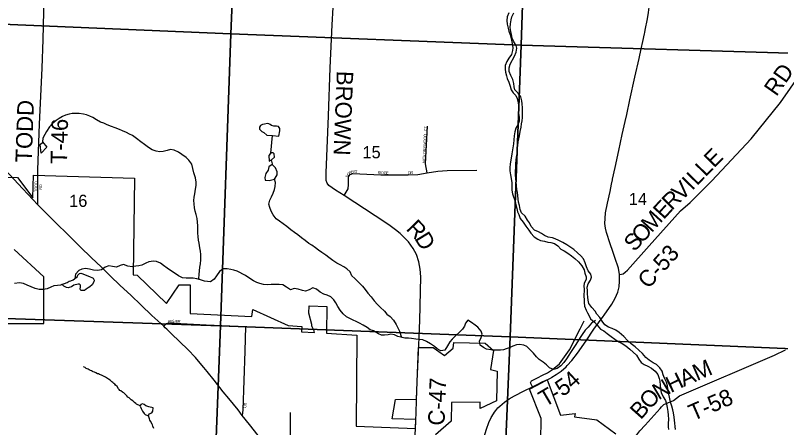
# Model space of a CAD drawing. Extents: x 1310247 to 1552180, y 377264 to 706493.
# Drawn here: x 1327714 to 1341623, y 560693 to 568191 of the extents above; entities that cross this region are included whole.
import ezdxf

# ---------------------------------------------------------------- set-up
doc = ezdxf.new("R2010")
doc.units = 0
for name, color, linetype in [('GM_X_City_Street', 7, 'Continuous'), ('GM_X_City_Street_Text', 7, 'Continuous'), ('GM_X_Corporation', 7, 'Continuous'), ('GM_X_County_Road', 7, 'Continuous'), ('GM_X_County_Road_Text', 7, 'Continuous'), ('GM_X_Major_River', 7, 'Continuous'), ('GM_X_Minor_River', 7, 'Continuous'), ('GM_X_Section', 7, 'Continuous'), ('GM_X_Section_Text', 7, 'Continuous'), ('GM_X_State_Route', 7, 'Continuous'), ('GM_X_Township_Road', 7, 'Continuous'), ('GM_X_Township_Road_Text', 7, 'Continuous'), ('GM_X_Township_Subdivision', 7, 'Continuous'), ('GM_X_Township_Subdivision_Text', 7, 'Continuous'), ('GM_X_US_Route', 7, 'Continuous')]:
    doc.layers.add(name, color=color, linetype=linetype)

msp = doc.modelspace()

# ---------------------------------------------------------------- linework, layer by layer
at = {"layer": 'GM_X_City_Street'}
for points in [[(1328122, 564748), (1328124, 565277)], [(1330411, 562537), (1330462, 562585), (1330506, 562597), (1330605, 562595), (1331185, 562563), (1331897, 562535), (1331883, 562086), (1331848, 561015), (1331839, 560917)], [(1332682, 559874), (1332697, 559954), (1332709, 560094), (1332712, 560972)]]:
    msp.add_lwpolyline(points, dxfattribs=at)
at = {"layer": 'GM_X_Corporation'}
for points in [[(1326241, 565291), (1327754, 565245), (1328032, 564872), (1328044, 565285), (1329880, 565231), (1329853, 563471), (1329927, 563469), (1330463, 562949), (1330694, 563288), (1330894, 563288), (1330894, 562767), (1332014, 562712), (1332028, 562841), (1332672, 562554), (1332919, 562533), (1332914, 562436), (1333150, 562422), (1333146, 562447), (1333136, 562476), (1333127, 562490), (1333119, 562501), (1333107, 562526), (1333103, 562546), (1333101, 562572), (1333049, 562777), (1333056, 562909), (1333376, 562898), (1333368, 562409), (1333922, 562377), (1333908, 560718), (1334984, 560676), (1334990, 560839), (1334562, 560854), (1334624, 561207), (1335004, 561214), (1335040, 562152), (1335309, 562152), (1335515, 562005), (1335671, 562138), (1335685, 562241), (1336253, 562227), (1336404, 562099), (1336348, 561751), (1336473, 561723), (1336457, 561183), (1336161, 561042), (1336161, 561157), (1335639, 561152), (1335636, 560811), (1335347, 560561)], [(1327292, 562586), (1328233, 562586), (1328233, 563437), (1327694, 563930)], [(1337262, 560446), (1337273, 560861), (1337061, 561396), (1337300, 561521), (1337309, 561526), (1337382, 561565), (1337624, 560919), (1337889, 560953), (1337876, 560890), (1338284, 560833), (1338624, 560580)]]:
    msp.add_lwpolyline(points, dxfattribs=at)
at = {"layer": 'GM_X_County_Road'}
for points in [[(1334620, 564288), (1334501, 564383), (1334252, 564547), (1333691, 564915), (1333531, 565014), (1333414, 565098), (1333379, 565139), (1333365, 565187), (1333362, 565251), (1333362, 565327), (1333406, 566361), (1333437, 567239), (1333474, 568018), (1333492, 568336)], [(1338693, 563479), (1338729, 563485), (1338758, 563492), (1338799, 563518), (1338836, 563560), (1339233, 564002), (1339805, 564633), (1339980, 564790), (1340373, 565184), (1341087, 565943), (1341619, 566606), (1341985, 567127), (1342326, 567617), (1342657, 568079), (1342840, 568340)], [(1335052, 562330), (1335053, 562359), (1335063, 562643), (1335083, 563436), (1335073, 563576), (1335048, 563709), (1335002, 563841), (1334943, 563952), (1334860, 564074), (1334705, 564221), (1334620, 564288)], [(1335004, 561167), (1335005, 561188), (1335017, 561533), (1335052, 562330)], [(1334992, 560797), (1334993, 560807), (1335004, 561167)], [(1334976, 560427), (1334976, 560440), (1334992, 560797)]]:
    msp.add_lwpolyline(points, dxfattribs=at)
at = {"layer": 'GM_X_Major_River'}
for points in [[(1336681, 568235), (1336655, 568165), (1336645, 568095), (1336653, 568031), (1336669, 567958), (1336683, 567904), (1336704, 567839), (1336733, 567738), (1336745, 567676), (1336755, 567601), (1336752, 567551), (1336732, 567481), (1336684, 567413), (1336644, 567352), (1336618, 567280)], [(1336687, 567234), (1336709, 567302), (1336787, 567448), (1336813, 567519), (1336827, 567591), (1336814, 567644), (1336774, 567711), (1336744, 567776), (1336732, 567842), (1336721, 567895), (1336709, 567969), (1336713, 568035), (1336727, 568109), (1336739, 568161), (1336773, 568236)], [(1336618, 567280), (1336614, 567212), (1336622, 567158), (1336639, 567093), (1336655, 567041), (1336681, 566976), (1336706, 566905), (1336724, 566836), (1336760, 566779), (1336811, 566734), (1336834, 566681), (1336850, 566612), (1336856, 566544), (1336858, 566480), (1336860, 566408), (1336870, 566337), (1336870, 566265), (1336846, 566199), (1336808, 566138), (1336792, 566071), (1336782, 566001), (1336776, 565927), (1336766, 565853), (1336758, 565783), (1336739, 565675), (1336720, 565555), (1336708, 565488), (1336700, 565416), (1336702, 565362), (1336710, 565289), (1336725, 565221), (1336737, 565146), (1336739, 565084), (1336735, 565012), (1336747, 564945), (1336795, 564804), (1336808, 564747), (1336826, 564681), (1336840, 564620), (1336863, 564567), (1336891, 564498), (1336943, 564427), (1336993, 564359), (1337045, 564282), (1337082, 564231), (1337140, 564163), (1337207, 564121), (1337259, 564097), (1337330, 564087), (1337392, 564068), (1337444, 564058), (1337514, 564042), (1337571, 564001), (1337627, 563941), (1337690, 563911), (1337757, 563865), (1337820, 563815), (1337879, 563768), (1337947, 563708), (1338012, 563636), (1338054, 563564), (1338062, 563502), (1338086, 563435), (1338087, 563385), (1338049, 563318), (1338045, 563268), (1338050, 563212), (1338046, 563076), (1338049, 563025), (1338051, 562971), (1338059, 562903), (1338085, 562832), (1338110, 562781), (1338145, 562728), (1338165, 562671), (1338242, 562613), (1338290, 562556), (1338346, 562486), (1338408, 562454), (1338472, 562406), (1338541, 562352), (1338610, 562304), (1338681, 562256), (1338742, 562221), (1338809, 562181), (1338879, 562119), (1338944, 562065), (1339003, 562009), (1339045, 561940), (1339085, 561878), (1339142, 561839), (1339206, 561813), (1339275, 561777), (1339341, 561721), (1339392, 561659), (1339412, 561587), (1339424, 561536), (1339434, 561464), (1339439, 561400), (1339449, 561331), (1339489, 561256)], [(1339601, 561249), (1339583, 561327), (1339571, 561402), (1339566, 561454), (1339548, 561521), (1339514, 561592), (1339486, 561655), (1339466, 561718), (1339425, 561781), (1339365, 561839), (1339304, 561874), (1339235, 561918), (1339174, 561972), (1339110, 562044), (1339045, 562100), (1338979, 562164), (1338908, 562220), (1338838, 562280), (1338770, 562354), (1338689, 562424), (1338626, 562464), (1338559, 562494), (1338494, 562522), (1338425, 562562), (1338378, 562631), (1338334, 562699), (1338284, 562760), (1338253, 562811), (1338191, 562881), (1338135, 562951), (1338122, 563011), (1338118, 563064), (1338114, 563126), (1338109, 563184), (1338107, 563246), (1338123, 563310), (1338167, 563377), (1338184, 563429), (1338172, 563483), (1338125, 563546), (1338093, 563617), (1338069, 563688), (1338037, 563761), (1337992, 563815), (1337930, 563874), (1337861, 563935), (1337810, 563972), (1337736, 564018), (1337666, 564058), (1337591, 564094), (1337526, 564124), (1337474, 564146), (1337399, 564160), (1337331, 564190), (1337278, 564225), (1337223, 564255), (1337150, 564287), (1337089, 564349), (1337057, 564416), (1337022, 564469), (1336978, 564538), (1336914, 564600), (1336889, 564663), (1336875, 564731), (1336861, 564796), (1336850, 564846), (1336846, 564915), (1336838, 564967), (1336829, 565021), (1336819, 565098), (1336813, 565166), (1336809, 565218), (1336805, 565289), (1336810, 565493), (1336816, 565555), (1336824, 565611), (1336832, 565675), (1336835, 565745), (1336843, 565815), (1336854, 565889), (1336865, 565944), (1336875, 566002), (1336889, 566076), (1336905, 566158), (1336915, 566220), (1336925, 566275), (1336932, 566335), (1336932, 566390), (1336931, 566442), (1336931, 566506), (1336927, 566580), (1336919, 566634), (1336900, 566707), (1336852, 566775), (1336792, 566834), (1336779, 566893), (1336771, 566951), (1336753, 567024), (1336721, 567099), (1336691, 567168), (1336687, 567234)], [(1339489, 561256), (1339527, 561187), (1339549, 561120), (1339561, 561057), (1339569, 560985), (1339578, 560921), (1339582, 560846), (1339579, 560772), (1339580, 560708), (1339582, 560658)], [(1339709, 560659), (1339706, 560715), (1339700, 560777), (1339695, 560829), (1339689, 560882), (1339673, 560960), (1339664, 561015), (1339644, 561085), (1339628, 561136), (1339613, 561190), (1339601, 561249)]]:
    msp.add_lwpolyline(points, dxfattribs=at)
at = {"layer": 'GM_X_Minor_River'}
for points in [[(1331059, 563388), (1331048, 563407), (1331056, 563481), (1331061, 563545), (1331069, 563609), (1331079, 563675), (1331086, 563745), (1331083, 563843), (1331078, 563901), (1331068, 563962), (1331052, 564050), (1331041, 564104), (1331035, 564167), (1331030, 564231), (1331028, 564307), (1331028, 564363), (1331023, 564432), (1331017, 564498), (1331001, 564570), (1330984, 564629), (1330972, 564693), (1330966, 564762), (1330961, 564826), (1330965, 564884), (1330976, 564948), (1330988, 565029), (1330998, 565095), (1331000, 565157), (1330990, 565236), (1330960, 565325), (1330942, 565403), (1330922, 565482), (1330870, 565555), (1330819, 565607), (1330742, 565661), (1330677, 565704), (1330602, 565740), (1330532, 565752), (1330474, 565735), (1330403, 565717), (1330339, 565707), (1330275, 565718), (1330202, 565748), (1330135, 565790), (1330063, 565842), (1329996, 565888), (1329915, 565954), (1329841, 566004), (1329789, 566033), (1329736, 566062), (1329659, 566090), (1329607, 566114), (1329528, 566144), (1329461, 566171), (1329381, 566199), (1329322, 566227), (1329263, 566250), (1329192, 566288), (1329123, 566332), (1329071, 566355), (1329008, 566381), (1328952, 566394), (1328872, 566406), (1328802, 566406), (1328746, 566404), (1328692, 566395), (1328626, 566373), (1328571, 566350), (1328512, 566317), (1328455, 566281), (1328384, 566220), (1328334, 566165), (1328282, 566081), (1328249, 566025), (1328217, 565958), (1328209, 565888)], [(1332389, 566006), (1332503, 565996), (1332519, 566089), (1332520, 566133), (1332499, 566168), (1332463, 566173), (1332411, 566174), (1332372, 566187), (1332348, 566204), (1332320, 566219), (1332294, 566223), (1332244, 566212), (1332206, 566203), (1332170, 566190), (1332153, 566159), (1332154, 566121), (1332195, 566077), (1332230, 566060)], [(1332230, 566060), (1332287, 566009), (1332389, 566006)], [(1332355, 565682), (1332389, 566006)], [(1328182, 565686), (1328164, 565845), (1328215, 565882)], [(1328209, 565888), (1328287, 565794), (1328182, 565686)], [(1332372, 565564), (1332425, 565611), (1332415, 565671), (1332397, 565692), (1332367, 565692), (1332345, 565673), (1332318, 565644)], [(1332318, 565644), (1332327, 565537), (1332372, 565564)], [(1332393, 565465), (1332372, 565564)], [(1332323, 565437), (1332307, 565375), (1332268, 565314), (1332246, 565245), (1332255, 565194), (1332325, 565187), (1332423, 565210)], [(1332423, 565210), (1332436, 565230), (1332473, 565291), (1332471, 565347), (1332442, 565418), (1332382, 565476), (1332323, 565437)], [(1333884, 563407), (1333828, 563454), (1333801, 563525), (1333741, 563583), (1333686, 563616), (1333616, 563652), (1333555, 563683), (1333484, 563731), (1333412, 563785), (1333357, 563831), (1333282, 563878), (1333221, 563922), (1333170, 563965), (1333101, 564009), (1333050, 564043), (1332980, 564098), (1332913, 564144), (1332846, 564198), (1332789, 564241), (1332722, 564293), (1332648, 564353), (1332581, 564397), (1332514, 564447), (1332457, 564490), (1332401, 564562), (1332365, 564627), (1332338, 564695), (1332324, 564758), (1332338, 564828), (1332367, 564891), (1332397, 564956), (1332423, 565026), (1332438, 565080), (1332442, 565150), (1332423, 565210)], [(1333970, 562591), (1333796, 562680), (1333731, 562709), (1333672, 562765), (1333616, 562832), (1333576, 562899), (1333541, 562962), (1333503, 563018), (1333446, 563075), (1333383, 563105), (1333323, 563122), (1333252, 563156), (1333185, 563214), (1333120, 563237), (1333055, 563201), (1332987, 563177), (1332933, 563190), (1332855, 563214), (1332782, 563224), (1332717, 563201), (1332644, 563245), (1332575, 563293), (1332507, 563299), (1332427, 563299), (1332363, 563296), (1332295, 563292), (1332225, 563294), (1332156, 563313), (1332100, 563335), (1332045, 563362), (1331974, 563406), (1331899, 563460), (1331848, 563487), (1331795, 563517), (1331743, 563538), (1331684, 563556), (1331630, 563569), (1331566, 563583), (1331494, 563582), (1331427, 563532), (1331371, 563455), (1331328, 563392), (1331262, 563348), (1331205, 563349), (1331151, 563360), (1331079, 563382), (1331010, 563402), (1330944, 563414), (1330892, 563413), (1330820, 563411), (1330750, 563420), (1330679, 563456), (1330602, 563506), (1330535, 563552), (1330473, 563596), (1330406, 563645), (1330353, 563683), (1330277, 563715), (1330224, 563722), (1330139, 563706), (1330083, 563682), (1330012, 563651), (1329957, 563637), (1329905, 563628), (1329837, 563620), (1329761, 563629), (1329680, 563663), (1329618, 563645), (1329551, 563613), (1329483, 563622), (1329413, 563638), (1329349, 563612), (1329280, 563565), (1329205, 563551), (1329133, 563559), (1329060, 563575), (1328992, 563590), (1328922, 563578), (1328867, 563551), (1328805, 563483), (1328793, 563402)], [(1328841, 563441), (1328853, 563464), (1328866, 563487), (1328880, 563499), (1328904, 563502), (1328942, 563493), (1328985, 563470), (1329029, 563455), (1329076, 563438), (1329106, 563425), (1329130, 563409), (1329147, 563376), (1329140, 563342), (1329109, 563289), (1329070, 563256), (1329037, 563237), (1329001, 563214), (1328972, 563190), (1328936, 563187), (1328902, 563188), (1328891, 563214), (1328898, 563252), (1328896, 563282), (1328881, 563303), (1328855, 563305), (1328779, 563285), (1328732, 563252), (1328693, 563239), (1328675, 563234)], [(1328562, 563296), (1328535, 563287), (1328482, 563279), (1328412, 563272), (1328357, 563246), (1328295, 563217), (1328218, 563203), (1328146, 563203), (1328075, 563223), (1327932, 563286), (1327861, 563314), (1327787, 563326), (1327701, 563314)], [(1328675, 563234), (1328647, 563242), (1328598, 563266), (1328569, 563290), (1328561, 563297), (1328573, 563302), (1328607, 563315), (1328654, 563334), (1328694, 563355), (1328722, 563365), (1328765, 563380), (1328841, 563441)], [(1333884, 563407), (1333897, 563394), (1333957, 563335), (1334023, 563265), (1334072, 563203), (1334122, 563138), (1334178, 563070), (1334238, 563000), (1334297, 562934), (1334343, 562883), (1334420, 562811), (1334468, 562759), (1334523, 562716), (1334589, 562646), (1334637, 562570), (1334662, 562520), (1334696, 562450), (1334730, 562334)], [(1338217, 562632), (1338256, 562641), (1338187, 562591), (1338123, 562522), (1338069, 562464), (1338017, 562385), (1337977, 562332), (1337929, 562257), (1337887, 562188), (1337837, 562113), (1337801, 562062), (1337770, 562011), (1337730, 561946), (1337680, 561879), (1337626, 561818), (1337562, 561770), (1337494, 561750), (1337424, 561782), (1337366, 561834), (1337305, 561887), (1337236, 561933), (1337183, 561981), (1337129, 562049), (1337078, 562102), (1337010, 562168), (1336953, 562196), (1336879, 562206), (1336820, 562199), (1336754, 562173), (1336687, 562143), (1336634, 562124), (1336583, 562110), (1336531, 562103), (1336475, 562105), (1336419, 562104), (1336355, 562106), (1336279, 562122), (1336224, 562148), (1336161, 562196), (1336147, 562266), (1336181, 562331), (1336200, 562395), (1336180, 562446), (1336122, 562521), (1336071, 562559), (1336004, 562607), (1335939, 562645), (1335893, 562592), (1335874, 562540), (1335842, 562487), (1335778, 562425), (1335723, 562376), (1335654, 562304), (1335613, 562253), (1335565, 562180), (1335517, 562105), (1335446, 562089), (1335383, 562127), (1335330, 562168), (1335261, 562216), (1335184, 562261), (1335117, 562288), (1335049, 562296), (1334995, 562304), (1334913, 562312), (1334859, 562320), (1334793, 562323), (1334719, 562336), (1334663, 562353), (1334602, 562379), (1334540, 562391), (1334490, 562384), (1334423, 562376), (1334369, 562377), (1334312, 562399), (1334223, 562451), (1334165, 562473), (1334105, 562517), (1334036, 562559), (1333970, 562591)], [(1329985, 561089), (1329916, 561121), (1329902, 561134), (1329877, 561153), (1329850, 561184), (1329822, 561199), (1329802, 561216), (1329781, 561238), (1329757, 561249), (1329742, 561270), (1329687, 561328), (1329664, 561339), (1329630, 561362), (1329614, 561371), (1329599, 561386), (1329591, 561402), (1329562, 561443), (1329537, 561466), (1329520, 561487), (1329504, 561497), (1329484, 561516), (1329470, 561527), (1329439, 561560), (1329406, 561577), (1329392, 561586), (1329354, 561611), (1329341, 561620), (1329307, 561635), (1329281, 561648), (1329245, 561663), (1329228, 561670), (1329210, 561675), (1329178, 561690), (1329164, 561696), (1329150, 561701), (1329128, 561710), (1329114, 561716), (1329096, 561725), (1329081, 561731), (1329059, 561742), (1329039, 561755), (1329017, 561762), (1329001, 561772), (1328982, 561785), (1328955, 561797)], [(1330133, 560908), (1330148, 560943), (1330195, 560966), (1330212, 560996), (1330221, 561051), (1330142, 561073), (1330084, 561091), (1330056, 561112), (1330023, 561124), (1329997, 561117), (1329984, 561087), (1329999, 561043), (1330023, 560992), (1330057, 560953)], [(1330057, 560953), (1330076, 560935), (1330115, 560912), (1330133, 560908)], [(1330230, 560680), (1330215, 560723), (1330208, 560743), (1330198, 560759), (1330172, 560809), (1330156, 560829), (1330153, 560851), (1330133, 560908)]]:
    msp.add_lwpolyline(points, dxfattribs=at)
at = {"layer": 'GM_X_Section'}
for points in [[(1326514, 573475), (1331854, 573206), (1331631, 567853), (1326325, 568080)], [(1331854, 573206), (1337082, 572977), (1336907, 567650), (1331631, 567853)], [(1342385, 572813), (1342196, 567488), (1336907, 567650), (1337082, 572977)], [(1326325, 568080), (1331631, 567853), (1331441, 562542), (1326120, 562725)], [(1331631, 567853), (1336907, 567650), (1336707, 562346), (1331441, 562542)], [(1336907, 567650), (1342196, 567488), (1341986, 562119), (1336707, 562346)], [(1326120, 562725), (1331441, 562542), (1331238, 557204), (1325904, 557427)], [(1331441, 562542), (1336707, 562346), (1336481, 557003), (1331238, 557204)], [(1341986, 562119), (1341788, 556834), (1336481, 557003), (1336707, 562346)]]:
    msp.add_lwpolyline(points, close=True, dxfattribs=at)
at = {"layer": 'GM_X_State_Route'}
for points in [[(1339151, 567880), (1339160, 567924), (1339202, 568130), (1339220, 568240), (1339233, 568339), (1339243, 568562), (1339243, 568688), (1339240, 568813), (1339238, 568874), (1339222, 569115), (1339221, 569132)], [(1338568, 565212), (1338616, 565425), (1338681, 565730), (1338744, 566022), (1338797, 566258), (1338825, 566389), (1338883, 566657), (1338970, 567065), (1339049, 567408), (1339086, 567583), (1339118, 567717), (1339146, 567855), (1339151, 567880)], [(1338396, 562715), (1338414, 562739), (1338553, 562941), (1338614, 563046), (1338662, 563160), (1338688, 563253), (1338696, 563358), (1338693, 563479), (1338673, 563594), (1338610, 563786), (1338572, 563895), (1338521, 564035), (1338456, 564243), (1338441, 564323), (1338430, 564406), (1338431, 564498), (1338440, 564598), (1338473, 564775), (1338522, 564990), (1338550, 565123), (1338565, 565198), (1338568, 565212)], [(1337743, 561822), (1337828, 561917), (1337928, 562048), (1338085, 562274), (1338229, 562482), (1338396, 562715)], [(1337449, 561602), (1337465, 561610), (1337544, 561661), (1337634, 561723), (1337724, 561802), (1337743, 561822)], [(1336424, 560976), (1336445, 561004), (1336481, 561051), (1336516, 561087), (1336602, 561159), (1336687, 561220), (1336783, 561272), (1336962, 561363), (1337111, 561435), (1337208, 561484), (1337291, 561525), (1337402, 561578), (1337449, 561602)], [(1336222, 560492), (1336279, 560665), (1336320, 560786), (1336362, 560878), (1336403, 560947), (1336424, 560976)]]:
    msp.add_lwpolyline(points, dxfattribs=at)
at = {"layer": 'GM_X_Township_Road'}
for points in [[(1328126, 565383), (1328151, 566213), (1328200, 567229), (1328219, 567749), (1328247, 568771), (1328281, 569557), (1328323, 570711), (1328347, 571752), (1328492, 575236), (1328521, 576387), (1328567, 577813), (1328639, 578996)], [(1328124, 565277), (1328124, 565311), (1328126, 565383)], [(1337474, 561753), (1337602, 561855), (1337783, 562107), (1337981, 562490), (1338051, 562635)], [(1339673, 561185), (1339674, 561186), (1339784, 561273), (1341512, 562013), (1341711, 562106)], [(1337111, 561435), (1337098, 561463), (1337075, 561508), (1337095, 561546), (1337201, 561600), (1337292, 561646), (1337384, 561692), (1337439, 561725), (1337474, 561753)], [(1338958, 560502), (1338989, 560540), (1339065, 560634), (1339161, 560740), (1339430, 561042), (1339458, 561074), (1339502, 561117), (1339570, 561145), (1339673, 561185)]]:
    msp.add_lwpolyline(points, dxfattribs=at)
at = {"layer": 'GM_X_Township_Subdivision'}
for points in [[(1335196, 565327), (1335168, 565490), (1335204, 566174)], [(1333691, 564915), (1333724, 564975), (1333762, 565039), (1333771, 565114), (1333767, 565182), (1333771, 565229), (1333776, 565269), (1333798, 565297), (1333846, 565315), (1334354, 565293), (1334856, 565292), (1335029, 565296), (1335196, 565327), (1335390, 565355), (1335561, 565368), (1336101, 565375)]]:
    msp.add_lwpolyline(points, dxfattribs=at)
at = {"layer": 'GM_X_US_Route'}
for points in [[(1330440, 562509), (1330411, 562537), (1330197, 562735), (1330001, 562919), (1329816, 563100), (1329620, 563281), (1329439, 563456), (1329278, 563612), (1329095, 563786), (1328899, 563976), (1328679, 564194), (1328444, 564422), (1328225, 564643), (1328122, 564748), (1327851, 565035), (1327609, 565294), (1327574, 565330)], [(1331138, 561789), (1331105, 561829), (1330989, 561969), (1330850, 562113), (1330703, 562254), (1330548, 562404), (1330507, 562444), (1330465, 562485), (1330440, 562509)], [(1333992, 558466), (1333892, 558538), (1333775, 558662), (1333605, 558845), (1333542, 558908), (1333421, 559038), (1333240, 559232), (1333011, 559483), (1332852, 559662), (1332682, 559874), (1332614, 559955), (1332508, 560091), (1332359, 560273), (1332129, 560553), (1331972, 560751), (1331839, 560917), (1331763, 561018), (1331595, 561221), (1331494, 561345), (1331326, 561555), (1331200, 561713), (1331138, 561789)]]:
    msp.add_lwpolyline(points, dxfattribs=at)

# ---------------------------------------------------------------- texts
at = {"layer": 'GM_X_City_Street_Text'}
for s, rotation, p in [('TODD', 90, (1328114, 564980)), ('RD', 90, (1328199, 565020)), ('H', 1.9893, (1330482, 562601)), ('E', 2.0054, (1330526, 562602)), ('S', 1.6668, (1330561, 562603)), ('T', 359.235, (1330595, 562604)), ('E', 357.7318, (1330630, 562604)), ('R', 357.6194, (1330665, 562602)), ('RD', 270, (1331860, 561148))]:
    msp.add_text(s, height=50, rotation=rotation, dxfattribs=at).set_placement(p)
at = {"layer": 'GM_X_County_Road_Text'}
for s, rotation, p in [('RD', 54.8056, (1341544, 566703)), ('BROWN', 267.7832, (1333557, 567185)), ('E', 45.8694, (1340412, 565404)), ('L', 45.8709, (1340256, 565243)), ('L', 45.8651, (1340100, 565082)), ('V', 44.2839, (1339818, 564803)), ('I', 45.8004, (1340013, 564993)), ('R', 44.9313, (1339644, 564630)), ('E', 47.6787, (1339496, 564466)), ('M', 47.865, (1339278, 564225)), ('R', 314.1517, (1334800, 564297)), ('O', 47.8614, (1339101, 564029)), ('D', 301.5127, (1334961, 564134)), ('S', 47.8629, (1338965, 563879)), ('C-53', 48.0888, (1339218, 563203)), ('C-47', 87.9433, (1335513, 560727))]:
    msp.add_text(s, height=300, rotation=rotation, dxfattribs=at).set_placement(p)
at = {"layer": 'GM_X_Section_Text'}
for s, p in [('15', (1334024, 565591)), ('16', (1328694, 564708)), ('14', (1338864, 564740))]:
    msp.add_text(s, height=221, rotation=0, dxfattribs=at).set_placement(p)
at = {"layer": 'GM_X_Township_Road_Text'}
for s, rotation, p in [('TODD', 88.0144, (1328014, 565511)), ('T-46', 88.5857, (1328653, 565482)), ('M', 23.5221, (1340102, 561539)), ('4', 42.6515, (1337846, 561382)), ('H', 25.7651, (1339626, 561319)), ('A', 23.6479, (1339861, 561433)), ('5', 34.0428, (1337654, 561248)), ('N', 30.5211, (1339404, 561188)), ('T', 30.5726, (1337338, 561060)), ('O', 47.2399, (1339243, 561009)), ('T-58', 23.385, (1340030, 560811)), ('-', 30.7387, (1337532, 561175)), ('B', 48.2618, (1339080, 560826))]:
    msp.add_text(s, height=300, rotation=rotation, dxfattribs=at).set_placement(p)
at = {"layer": 'GM_X_Township_Subdivision_Text'}
for s, rotation, p in [('CT', 86.8207, (1335190, 566081)), ('WOOD', 86.7604, (1335176, 565813)), ('HICKORY', 87.2736, (1335163, 565500)), ('F', 78.1381, (1333764, 565240)), ('O', 51.8624, (1333769, 565269)), ('R', 25.3485, (1333791, 565300)), ('E', 10.5229, (1333824, 565316)), ('S', 0.1639, (1333856, 565322)), ('T', 357.9779, (1333890, 565323)), ('R', 355.7706, (1334298, 565307)), ('I', 357.5691, (1334339, 565304)), ('D', 359.5128, (1334363, 565303)), ('G', 359.9956, (1334407, 565302)), ('E', 0, (1334451, 565302)), ('D', 2.6237, (1334852, 565302)), ('R', 2.8623, (1334896, 565304))]:
    msp.add_text(s, height=50, rotation=rotation, dxfattribs=at).set_placement(p)

doc.saveas('drawing.dxf')
